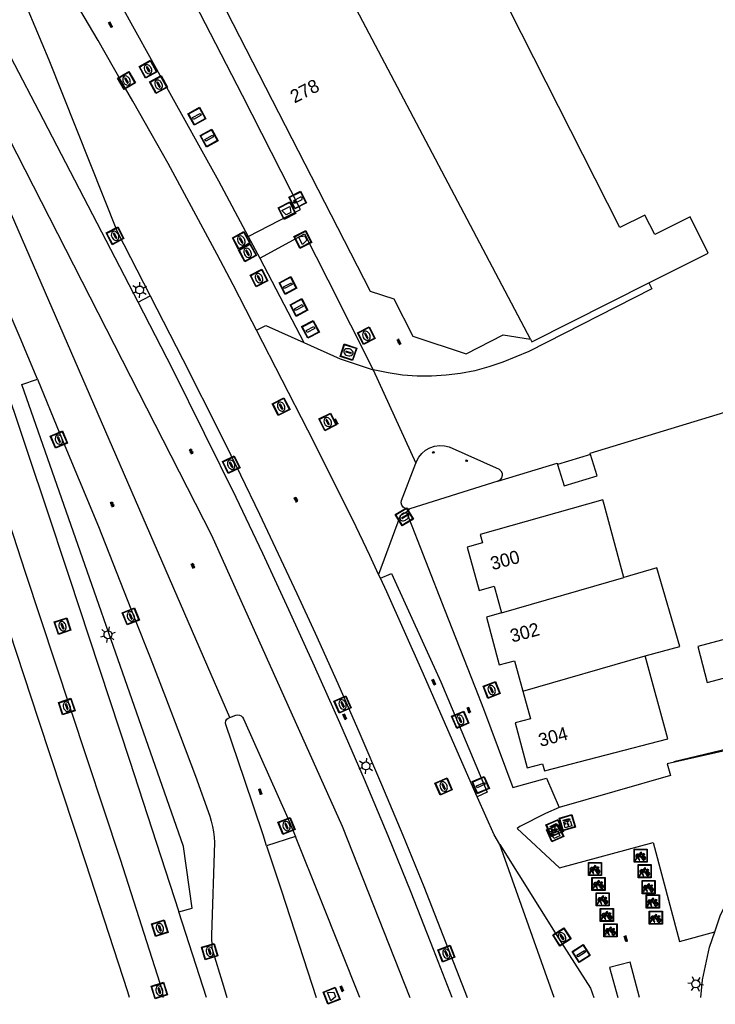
# Model space of a CAD drawing. Header units: metres. Extents: x 93870 to 95789, y 463036 to 464040.
# Tile 302 of 344: x 95676 to 95728, y 463039 to 463114. Entities that reach past the tile are written whole.
import ezdxf
from ezdxf.enums import TextEntityAlignment as Align

# ---------------------------------------------------------------- set-up
doc = ezdxf.new("R2010")
doc.units = ezdxf.units.M
doc.header["$LTSCALE"] = 25.4
for name, color, linetype in [('B_BEBOUWINGSGRENS_0', 1, 'Continuous'), ('B_LUIFEL_1', 200, 'Continuous'), ('B_TUSSENMUUR_0', 7, 'Continuous'), ('G_GRENS_ALGEMEEN_0', 7, 'Continuous'), ('Q_AFVALBAK_0', 7, 'Continuous'), ('Q_BLOEMBAK_0', 93, 'Continuous'), ('Q_BRANDKRAAN_0', 5, 'Continuous'), ('Q_CAI-KAST_0', 10, 'Continuous'), ('Q_ELEKTRAKAST_0', 7, 'Continuous'), ('Q_FIETSENREK_0', 6, 'Continuous'), ('Q_GASPUT_0', 7, 'Continuous'), ('Q_HALTEPAAL_0', 191, 'Continuous'), ('Q_INSPECTIE_OF_RIOOLPUT_0', 253, 'Continuous'), ('Q_KOLK_0', 254, 'Continuous'), ('Q_LICHTMAST_0', 2, 'Continuous'), ('Q_PEILBUIS_0', 2, 'Continuous'), ('Q_VERKEERSBORDPAAL_0', 40, 'Continuous'), ('Q_VLAGGENMAST_0', 191, 'Continuous'), ('Q_WATERLEIDINGPUT_0', 5, 'Continuous'), ('S_GBKN_SYMBOOL_GV_GROOT_0', 7, 'Continuous'), ('S_GBKN_SYMBOOL_OV_GROOT_0', 7, 'Continuous'), ('T_CULTUURGRENS_0', 76, 'Continuous'), ('T_GBKN_ABRI_0', 2, 'Continuous'), ('T_HEK_LIJN_0', 6, 'Continuous'), ('V_WEGGRENS_0', 7, 'Continuous'), ('Z_GBKN_HUISNUMMER_0', 252, 'Continuous')]:
    doc.layers.add(name, color=color, linetype=linetype)
doc.layers.add('Q_PAALTJE_0', color=7, linetype='Continuous', true_color=0x666666)

# ---------------------------------------------------------------- blocks, each defined once
blk = doc.blocks.new('Q_AFVALBAK')
for points in [[(-0.5, 0.5), (0.5, 0.5), (0.5, -0.5), (-0.5, -0.5)], [(-0.336, 0.197), (0.331, 0.197), (0.19, -0.251), (-0.196, -0.251)]]:
    blk.add_lwpolyline(points, close=True)
blk.add_lwpolyline([(-0.442, 0.464), (0.438, 0.464, -0.414214), (0.459, 0.442), (0.459, -0.437, -0.414214), (0.438, -0.459), (-0.442, -0.459, -0.414214), (-0.463, -0.437), (-0.463, 0.442), (-0.463, 0.444), (-0.463, 0.446), (-0.463, 0.448), (-0.462, 0.45), (-0.461, 0.451), (-0.46, 0.453), (-0.459, 0.455), (-0.458, 0.456), (-0.457, 0.457), (-0.456, 0.459), (-0.454, 0.46), (-0.453, 0.461), (-0.451, 0.462), (-0.449, 0.462), (-0.447, 0.463), (-0.446, 0.463), (-0.444, 0.464), (-0.442, 0.464)], format="xyb")
blk = doc.blocks.new('Q_BLOEMBAK')
for points in [[(-0.5, 0.5), (0.5, 0.5), (0.5, -0.5), (-0.5, -0.5)], [(-0.336, 0.197), (0.331, 0.197), (0.19, -0.251), (-0.196, -0.251)]]:
    blk.add_lwpolyline(points, close=True)
blk.add_lwpolyline([(-0.442, 0.464), (0.438, 0.464, -0.414214), (0.459, 0.442), (0.459, -0.437, -0.414214), (0.438, -0.459), (-0.442, -0.459, -0.414214), (-0.463, -0.437), (-0.463, 0.442), (-0.463, 0.444), (-0.463, 0.446), (-0.463, 0.448), (-0.462, 0.45), (-0.461, 0.451), (-0.46, 0.453), (-0.459, 0.455), (-0.458, 0.456), (-0.457, 0.457), (-0.456, 0.459), (-0.454, 0.46), (-0.453, 0.461), (-0.451, 0.462), (-0.449, 0.462), (-0.447, 0.463), (-0.446, 0.463), (-0.444, 0.464), (-0.442, 0.464)], format="xyb")
blk = doc.blocks.new('Q_CAI-KAST')
for points in [[(-0.5, 0.5), (0.5, 0.5), (0.5, -0.5), (-0.5, -0.5)], [(-0.262, 0.264), (0.25, 0.264), (0.25, 0.187), (-0.262, 0.187)], [(-0.262, 0.107), (0.25, 0.107), (0.25, -0.332), (-0.262, -0.332)]]:
    blk.add_lwpolyline(points, close=True)
blk.add_lwpolyline([(-0.442, 0.464), (0.438, 0.464, -0.414214), (0.459, 0.442), (0.459, -0.437, -0.414214), (0.438, -0.459), (-0.442, -0.459, -0.414214), (-0.463, -0.437), (-0.463, 0.442), (-0.463, 0.444), (-0.463, 0.446), (-0.463, 0.448), (-0.462, 0.45), (-0.461, 0.451), (-0.46, 0.453), (-0.459, 0.455), (-0.458, 0.456), (-0.457, 0.457), (-0.456, 0.459), (-0.454, 0.46), (-0.453, 0.461), (-0.451, 0.462), (-0.449, 0.462), (-0.447, 0.463), (-0.446, 0.463), (-0.444, 0.464), (-0.442, 0.464)], format="xyb")
blk.add_circle((-0.177, -0.034), 0.0354)
blk = doc.blocks.new('Q_ELEKTRAKAST')
for points in [[(-0.5, 0.5), (0.5, 0.5), (0.5, -0.5), (-0.5, -0.5)], [(-0.262, 0.264), (0.25, 0.264), (0.25, 0.187), (-0.262, 0.187)], [(-0.262, 0.107), (0.25, 0.107), (0.25, -0.332), (-0.262, -0.332)]]:
    blk.add_lwpolyline(points, close=True)
blk.add_lwpolyline([(-0.442, 0.464), (0.438, 0.464, -0.414214), (0.459, 0.442), (0.459, -0.437, -0.414214), (0.438, -0.459), (-0.442, -0.459, -0.414214), (-0.463, -0.437), (-0.463, 0.442), (-0.463, 0.444), (-0.463, 0.446), (-0.463, 0.448), (-0.462, 0.45), (-0.461, 0.451), (-0.46, 0.453), (-0.459, 0.455), (-0.458, 0.456), (-0.457, 0.457), (-0.456, 0.459), (-0.454, 0.46), (-0.453, 0.461), (-0.451, 0.462), (-0.449, 0.462), (-0.447, 0.463), (-0.446, 0.463), (-0.444, 0.464), (-0.442, 0.464)], format="xyb")
blk.add_lwpolyline([(-0.177, 0.001, -1), (-0.177, -0.069, -1)], format="xyb", close=True)
blk.add_lwpolyline([(0.044, 0.088), (-0.056, -0.112), (0.044, -0.112), (-0.056, -0.312)])
blk = doc.blocks.new('Q_LICHTMAST')
for points in [[(-0.26, 0.15), (-0.52, 0.3)], [(0, 0.3), (0, 0.6)], [(0.26, 0.15), (0.52, 0.3)], [(-0.26, -0.15), (-0.52, -0.3)], [(0, -0.3), (0, -0.6)], [(0.26, -0.15), (0.52, -0.3)]]:
    blk.add_lwpolyline(points)
blk.add_circle((0, 0), 0.3)
blk = doc.blocks.new('Q_VERKEERSBORDPAAL')
for points in [[(-0.5, 0.5), (0.5, 0.5), (0.5, -0.5), (-0.5, -0.5)], [(-0.08, 0.333), (0.071, 0.333), (0.071, -0.329), (-0.08, -0.329)]]:
    blk.add_lwpolyline(points, close=True)
blk.add_lwpolyline([(-0.442, 0.464), (0.438, 0.464, -0.414214), (0.459, 0.442), (0.459, -0.437, -0.414214), (0.438, -0.459), (-0.442, -0.459, -0.414214), (-0.463, -0.437), (-0.463, 0.442), (-0.463, 0.444), (-0.463, 0.446), (-0.463, 0.448), (-0.462, 0.45), (-0.461, 0.451), (-0.46, 0.453), (-0.459, 0.455), (-0.458, 0.456), (-0.457, 0.457), (-0.456, 0.459), (-0.454, 0.46), (-0.453, 0.461), (-0.451, 0.462), (-0.449, 0.462), (-0.447, 0.463), (-0.446, 0.463), (-0.444, 0.464), (-0.442, 0.464)], format="xyb")
blk = doc.blocks.new('Q_HALTEPAAL')
for points in [[(-0.5, 0.5), (0.5, 0.5), (0.5, -0.5), (-0.5, -0.5)], [(-0.08, 0.333), (0.071, 0.333), (0.071, -0.329), (-0.08, -0.329)]]:
    blk.add_lwpolyline(points, close=True)
blk.add_lwpolyline([(-0.442, 0.464), (0.438, 0.464, -0.414214), (0.459, 0.442), (0.459, -0.437, -0.414214), (0.438, -0.459), (-0.442, -0.459, -0.414214), (-0.463, -0.437), (-0.463, 0.442), (-0.463, 0.444), (-0.463, 0.446), (-0.463, 0.448), (-0.462, 0.45), (-0.461, 0.451), (-0.46, 0.453), (-0.459, 0.455), (-0.458, 0.456), (-0.457, 0.457), (-0.456, 0.459), (-0.454, 0.46), (-0.453, 0.461), (-0.451, 0.462), (-0.449, 0.462), (-0.447, 0.463), (-0.446, 0.463), (-0.444, 0.464), (-0.442, 0.464)], format="xyb")
blk = doc.blocks.new('Q_VLAGGENMAST')
for points in [[(-0.5, 0.5), (0.5, 0.5), (0.5, -0.5), (-0.5, -0.5)], [(-0.08, 0.333), (0.071, 0.333), (0.071, -0.329), (-0.08, -0.329)]]:
    blk.add_lwpolyline(points, close=True)
blk.add_lwpolyline([(-0.442, 0.464), (0.438, 0.464, -0.414214), (0.459, 0.442), (0.459, -0.437, -0.414214), (0.438, -0.459), (-0.442, -0.459, -0.414214), (-0.463, -0.437), (-0.463, 0.442), (-0.463, 0.444), (-0.463, 0.446), (-0.463, 0.448), (-0.462, 0.45), (-0.461, 0.451), (-0.46, 0.453), (-0.459, 0.455), (-0.458, 0.456), (-0.457, 0.457), (-0.456, 0.459), (-0.454, 0.46), (-0.453, 0.461), (-0.451, 0.462), (-0.449, 0.462), (-0.447, 0.463), (-0.446, 0.463), (-0.444, 0.464), (-0.442, 0.464)], format="xyb")
blk = doc.blocks.new('Q_PAAL_STEEN')
for points in [[(-0.5, 0.5), (0.5, 0.5), (0.5, -0.5), (-0.5, -0.5)], [(-0.08, 0.33), (0.07, 0.33), (0.07, -0.33), (-0.08, -0.33)]]:
    blk.add_lwpolyline(points, close=True)
blk.add_lwpolyline([(-0.44, 0.46), (0.44, 0.46, -0.414214), (0.46, 0.44), (0.46, -0.44, -0.414214), (0.44, -0.46), (-0.44, -0.46, -0.414214), (-0.46, -0.44), (-0.46, 0.44), (-0.46, 0.44), (-0.46, 0.45), (-0.46, 0.45), (-0.46, 0.45), (-0.46, 0.45), (-0.46, 0.45), (-0.46, 0.45), (-0.46, 0.46), (-0.46, 0.46), (-0.46, 0.46), (-0.45, 0.46), (-0.45, 0.46), (-0.45, 0.46), (-0.45, 0.46), (-0.45, 0.46), (-0.45, 0.46), (-0.44, 0.46), (-0.44, 0.46)], format="xyb")
blk = doc.blocks.new('Q_PAALTJE')
at = {"color": 251, "true_color": 0x666666, "xscale": 0.1, "yscale": 0.1, "zscale": 0.01}
blk.add_blockref('Q_PAAL_STEEN', (0, 0), dxfattribs=at)
blk = doc.blocks.new('Q_KOLK')
blk.add_lwpolyline([(-0.5, 0.5), (0.5, 0.5), (0.5, -0.5), (-0.5, -0.5)], close=True)
for points in [[(-0.442, 0.464), (0.438, 0.464, -0.414214), (0.459, 0.442), (0.459, -0.437, -0.414214), (0.438, -0.459), (-0.442, -0.459, -0.414214), (-0.463, -0.437), (-0.463, 0.442, -0.414214), (-0.442, 0.464)], [(-0.345, 0.105, 0.380426), (-0.276, -0.18)], [(-0.008, 0.266, 0.240218), (-0.345, 0.105)], [(-0.194, 0.045, 0.853344), (-0.194, -0.032)], [(0.331, 0.111, 0.240191), (-0.008, 0.266)], [(0.185, -0.032, 0.849746), (0.185, 0.045)], [(0.267, -0.176, 0.380426), (0.331, 0.111)], [(-0.276, -0.18, 0.148452), (0.012, -0.257)], [(0.012, -0.257, 0.131742), (0.267, -0.176)]]:
    blk.add_lwpolyline(points, format="xyb")
for points in [[(-0.194, 0.045), (0.185, 0.045)], [(0.185, -0.032), (-0.194, -0.032)]]:
    blk.add_lwpolyline(points)
blk = doc.blocks.new('Q_INSPECTIE_OF_RIOOLPUT')
blk.add_lwpolyline([(-0.5, 0.5), (0.5, 0.5), (0.5, -0.5), (-0.5, -0.5)], close=True)
for points in [[(-0.442, 0.464), (0.438, 0.464, -0.414214), (0.459, 0.442), (0.459, -0.437, -0.414214), (0.438, -0.459), (-0.442, -0.459, -0.414214), (-0.463, -0.437), (-0.463, 0.442), (-0.463, 0.444), (-0.463, 0.446), (-0.463, 0.448), (-0.462, 0.45), (-0.461, 0.451), (-0.46, 0.453), (-0.459, 0.455), (-0.458, 0.456), (-0.457, 0.457), (-0.456, 0.459), (-0.454, 0.46), (-0.453, 0.461), (-0.451, 0.462), (-0.449, 0.462), (-0.447, 0.463), (-0.446, 0.463), (-0.444, 0.464), (-0.442, 0.464)], [(-0.345, 0.105, 0.380426), (-0.276, -0.18)], [(-0.008, 0.266, 0.240218), (-0.345, 0.105)], [(-0.194, 0.045, 0.853344), (-0.194, -0.032)], [(0.331, 0.111, 0.240191), (-0.008, 0.266)], [(0.185, -0.032, 0.849746), (0.185, 0.045)], [(0.267, -0.176, 0.380426), (0.331, 0.111)], [(-0.276, -0.18, 0.148452), (0.012, -0.257)], [(0.012, -0.257, 0.131742), (0.267, -0.176)]]:
    blk.add_lwpolyline(points, format="xyb")
for points in [[(-0.194, 0.045), (0.185, 0.045)], [(0.185, -0.032), (-0.194, -0.032)]]:
    blk.add_lwpolyline(points)
blk = doc.blocks.new('Q_WATERLEIDINGPUT')
blk.add_lwpolyline([(-0.5, 0.5), (0.5, 0.5), (0.5, -0.5), (-0.5, -0.5)], close=True)
for points in [[(-0.442, 0.464), (0.438, 0.464, -0.414214), (0.459, 0.442), (0.459, -0.437, -0.414214), (0.438, -0.459), (-0.442, -0.459, -0.414214), (-0.463, -0.437), (-0.463, 0.442), (-0.463, 0.444), (-0.463, 0.446), (-0.463, 0.448), (-0.462, 0.45), (-0.461, 0.451), (-0.46, 0.453), (-0.459, 0.455), (-0.458, 0.456), (-0.457, 0.457), (-0.456, 0.459), (-0.454, 0.46), (-0.453, 0.461), (-0.451, 0.462), (-0.449, 0.462), (-0.447, 0.463), (-0.446, 0.463), (-0.444, 0.464), (-0.442, 0.464)], [(-0.345, 0.105, 0.380426), (-0.276, -0.18)], [(-0.008, 0.266, 0.240218), (-0.345, 0.105)], [(-0.194, 0.045, 0.853344), (-0.194, -0.032)], [(0.331, 0.111, 0.240191), (-0.008, 0.266)], [(0.185, -0.032, 0.849746), (0.185, 0.045)], [(0.267, -0.176, 0.380426), (0.331, 0.111)], [(-0.276, -0.18, 0.148452), (0.012, -0.257)], [(0.012, -0.257, 0.131742), (0.267, -0.176)]]:
    blk.add_lwpolyline(points, format="xyb")
for points in [[(-0.194, 0.045), (0.185, 0.045)], [(0.185, -0.032), (-0.194, -0.032)]]:
    blk.add_lwpolyline(points)
blk = doc.blocks.new('Q_GASPUT')
blk.add_lwpolyline([(-0.5, 0.5), (0.5, 0.5), (0.5, -0.5), (-0.5, -0.5)], close=True)
for points in [[(-0.442, 0.464), (0.438, 0.464, -0.414214), (0.459, 0.442), (0.459, -0.437, -0.414214), (0.438, -0.459), (-0.442, -0.459, -0.414214), (-0.463, -0.437), (-0.463, 0.442), (-0.463, 0.444), (-0.463, 0.446), (-0.463, 0.448), (-0.462, 0.45), (-0.461, 0.451), (-0.46, 0.453), (-0.459, 0.455), (-0.458, 0.456), (-0.457, 0.457), (-0.456, 0.459), (-0.454, 0.46), (-0.453, 0.461), (-0.451, 0.462), (-0.449, 0.462), (-0.447, 0.463), (-0.446, 0.463), (-0.444, 0.464), (-0.442, 0.464)], [(-0.345, 0.105, 0.380426), (-0.276, -0.18)], [(-0.008, 0.266, 0.240218), (-0.345, 0.105)], [(-0.194, 0.045, 0.853344), (-0.194, -0.032)], [(0.331, 0.111, 0.240191), (-0.008, 0.266)], [(0.185, -0.032, 0.849746), (0.185, 0.045)], [(0.267, -0.176, 0.380426), (0.331, 0.111)], [(-0.276, -0.18, 0.148452), (0.012, -0.257)], [(0.012, -0.257, 0.131742), (0.267, -0.176)]]:
    blk.add_lwpolyline(points, format="xyb")
for points in [[(-0.194, 0.045), (0.185, 0.045)], [(0.185, -0.032), (-0.194, -0.032)]]:
    blk.add_lwpolyline(points)
blk = doc.blocks.new('Q_BRANDKRAAN')
blk.add_lwpolyline([(-0.5, 0.5), (0.5, 0.5), (0.5, -0.5), (-0.5, -0.5)], close=True)
for points in [[(-0.442, 0.464), (0.438, 0.464, -0.414214), (0.459, 0.442), (0.459, -0.437, -0.414214), (0.438, -0.459), (-0.442, -0.459, -0.414214), (-0.463, -0.437), (-0.463, 0.442), (-0.463, 0.444), (-0.463, 0.446), (-0.463, 0.448), (-0.462, 0.45), (-0.461, 0.451), (-0.46, 0.453), (-0.459, 0.455), (-0.458, 0.456), (-0.457, 0.457), (-0.456, 0.459), (-0.454, 0.46), (-0.453, 0.461), (-0.451, 0.462), (-0.449, 0.462), (-0.447, 0.463), (-0.446, 0.463), (-0.444, 0.464), (-0.442, 0.464)], [(-0.345, 0.105, 0.380426), (-0.276, -0.18)], [(-0.008, 0.266, 0.240218), (-0.345, 0.105)], [(-0.194, 0.045, 0.853344), (-0.194, -0.032)], [(0.331, 0.111, 0.240191), (-0.008, 0.266)], [(0.185, -0.032, 0.849746), (0.185, 0.045)], [(0.267, -0.176, 0.380426), (0.331, 0.111)], [(-0.276, -0.18, 0.148452), (0.012, -0.257)], [(0.012, -0.257, 0.131742), (0.267, -0.176)]]:
    blk.add_lwpolyline(points, format="xyb")
for points in [[(-0.194, 0.045), (0.185, 0.045)], [(0.185, -0.032), (-0.194, -0.032)]]:
    blk.add_lwpolyline(points)
blk = doc.blocks.new('Q_PEILBUIS')
blk.add_lwpolyline([(-0.5, 0.5), (0.5, 0.5), (0.5, -0.5), (-0.5, -0.5)], close=True)
for points in [[(-0.442, 0.464), (0.438, 0.464, -0.414214), (0.459, 0.442), (0.459, -0.437, -0.414214), (0.438, -0.459), (-0.442, -0.459, -0.414214), (-0.463, -0.437), (-0.463, 0.442), (-0.463, 0.444), (-0.463, 0.446), (-0.463, 0.448), (-0.462, 0.45), (-0.461, 0.451), (-0.46, 0.453), (-0.459, 0.455), (-0.458, 0.456), (-0.457, 0.457), (-0.456, 0.459), (-0.454, 0.46), (-0.453, 0.461), (-0.451, 0.462), (-0.449, 0.462), (-0.447, 0.463), (-0.446, 0.463), (-0.444, 0.464), (-0.442, 0.464)], [(-0.116, 0.279, 0.411749), (0.109, 0.279)], [(0.083, 0.33, 0.503664), (-0.092, 0.332)], [(-0.116, -0.273, 0.833364), (0.109, -0.273)]]:
    blk.add_lwpolyline(points, format="xyb")
for points in [[(-0.116, -0.273), (-0.116, 0.279)], [(-0.04, 0.294), (-0.092, 0.332)], [(-0.04, 0.294), (0.032, 0.294)], [(0.032, 0.294), (0.083, 0.33)], [(0.109, 0.279), (0.109, -0.273)]]:
    blk.add_lwpolyline(points)
blk = doc.blocks.new('Q_FIETSENREK')
for points in [[(-0.5, 0.5), (0.5, 0.5), (0.5, -0.5), (-0.5, -0.5)], [(-0.063, 0.145), (0.184, 0.054), (0.037, -0.093)]]:
    blk.add_lwpolyline(points, close=True)
for points in [[(-0.442, 0.464), (0.438, 0.464, -0.414214), (0.459, 0.442), (0.459, -0.437, -0.414214), (0.438, -0.459), (-0.442, -0.459, -0.414214), (-0.463, -0.437), (-0.463, 0.442), (-0.463, 0.444), (-0.463, 0.446), (-0.463, 0.448), (-0.462, 0.45), (-0.461, 0.451), (-0.46, 0.453), (-0.459, 0.455), (-0.458, 0.456), (-0.457, 0.457), (-0.456, 0.459), (-0.454, 0.46), (-0.453, 0.461), (-0.451, 0.462), (-0.449, 0.462), (-0.447, 0.463), (-0.446, 0.463), (-0.444, 0.464), (-0.442, 0.464)], [(-0.181, 0.106, 0.847256), (-0.324, -0.144)], [(-0.193, 0.075, 0.842492), (-0.305, -0.118)], [(-0.171, 0.065, 0.053288), (-0.193, 0.075)], [(-0.185, -0.134, 0.502492), (-0.147, 0.044)], [(-0.149, 0.089, 0.06236), (-0.181, 0.106)], [(-0.165, -0.161, 0.494489), (-0.125, 0.068)], [(-0.324, -0.144, 0.089606), (-0.421, -0.348)], [(-0.296, -0.162, 0.110942), (-0.375, -0.348)], [(-0.294, -0.105, 0.006942), (-0.305, -0.118)], [(-0.296, -0.162, 0.02458), (-0.283, -0.168)], [(-0.212, -0.105, 0.381614), (-0.294, -0.105)], [(-0.283, -0.168, 0.148109), (-0.198, -0.173)], [(-0.223, -0.136, 0.533998), (-0.276, -0.136)], [(-0.276, -0.136, 0.009682), (-0.271, -0.138)], [(-0.271, -0.138, 0.120201), (-0.218, -0.144)], [(-0.218, -0.144, 0.003554), (-0.223, -0.136)], [(-0.185, -0.134, 0.017985), (-0.212, -0.105)], [(-0.122, -0.348, 0.075837), (-0.198, -0.173)], [(-0.075, -0.348, 0.094234), (-0.165, -0.161)], [(0.095, -0.16, 0.385208), (0.186, -0.333)], [(0.209, -0.054, 0.224648), (0.108, -0.128)], [(0.126, -0.171, 0.376993), (0.197, -0.303)], [(0.212, -0.086, 0.20829), (0.139, -0.139)], [(0.186, -0.333, 1), (0.287, -0.06)], [(0.197, -0.303, 1), (0.276, -0.09)], [(0.287, -0.06, 0.086253), (0.238, -0.051)], [(0.276, -0.09, 0.079305), (0.241, -0.083)]]:
    blk.add_lwpolyline(points, format="xyb")
for points in [[(-0.171, 0.065), (-0.263, -0.038), (-0.239, -0.059), (-0.147, 0.044)], [(0.081, 0.221), (-0.003, 0.252), (-0.149, 0.089)], [(-0.125, 0.068), (-0.086, 0.111), (0.018, -0.131), (0.095, -0.16)], [(0.238, -0.051), (0.229, 0.053), (0.261, 0.093), (0.302, 0.078), (0.314, 0.11), (0.192, 0.155), (0.18, 0.123), (0.231, 0.104), (0.207, 0.076), (-0.04, 0.167), (0, 0.216), (0.07, 0.191), (0.081, 0.221)], [(0.209, -0.054), (0.199, 0.029), (0.057, -0.108)], [(-0.421, -0.348), (-0.375, -0.348)], [(-0.122, -0.348), (-0.075, -0.348)], [(0.057, -0.108), (0.108, -0.128)], [(0.126, -0.171), (0.253, -0.218), (0.241, -0.083)], [(0.139, -0.139), (0.222, -0.17), (0.212, -0.086)]]:
    blk.add_lwpolyline(points)
blk = doc.blocks.new('S_GBKN_SYMBOOL_OV_GROOT')
for points in [[(-0.21875, 0.0625), (0.21875, 0.0625)], [(-0.21875, 0), (0.21875, 0)], [(-0.1875, 0.0625), (-0.1875, 0)], [(-0.125, 0.09375), (-0.125, 0.0625)], [(-0.125, 0), (-0.125, -0.0625)], [(-0.0625, 0.0625), (-0.0625, 0)], [(0, 0.09375), (0, 0.0625)], [(0, 0), (0, -0.0625)], [(0.0625, 0.0625), (0.0625, 0)], [(0.125, 0.09375), (0.125, 0.0625)], [(0.125, 0), (0.125, -0.0625)], [(0.1875, 0.0625), (0.1875, 0)], [(-0.21875, -0.0625), (0.21875, -0.0625)], [(-0.1875, -0.0625), (-0.1875, -0.09375)], [(-0.0625, -0.0625), (-0.0625, -0.09375)], [(0.0625, -0.0625), (0.0625, -0.09375)], [(0.1875, -0.0625), (0.1875, -0.09375)]]:
    blk.add_lwpolyline(points)
blk = doc.blocks.new('S_GBKN_SYMBOOL_GV_GROOT')
for points in [[(-0.1875, 0.03125), (-0.09375, 0.09375)], [(-0.1875, -0.0625), (0.0625, 0.09375)], [(-0.1875, 0.09375), (0.125, -0.09375)], [(-0.1875, 0), (-0.03125, -0.09375)], [(-0.125, -0.09375), (0.1875, 0.09375)], [(-0.0625, 0.09375), (0.1875, -0.0625)], [(0.03125, -0.09375), (0.1875, 0)], [(0.09375, 0.09375), (0.1875, 0.03125)]]:
    blk.add_lwpolyline(points)
blk = doc.blocks.new('LDN_BLOK7_AUTOCAD_OD_1_FMEBLOCK12')
at = {"layer": 'T_GBKN_ABRI_0'}
blk.add_line((-1.13, 0.94), (-0.521, -1.341), dxfattribs=at)
blk.add_lwpolyline([(1.13, -1.341), (0.416, 1.341), (-1.13, 0.94)], dxfattribs=at)

msp = doc.modelspace()

# ---------------------------------------------------------------- linework, layer by layer
at = {"layer": 'B_BEBOUWINGSGRENS_0'}
for p, q in [((95718.824, 463080.666), (95716.32, 463079.902)), ((95721.352, 463071.355), (95719.853, 463076.877)), ((95724.67, 463059.13), (95722.969, 463065.398))]:
    msp.add_line(p, q, dxfattribs=at)
for points in [[(95723.237, 463093.657), (95727.724, 463095.911), (95726.378, 463098.654), (95723.68, 463097.33), (95722.93, 463098.8), (95721.03, 463097.85), (95708.01, 463123.59), (95712.61, 463125.94)], [(95687.453, 463122.793), (95687.752, 463121.068), (95702.119, 463093.035), (95703.907, 463092.456), (95705.352, 463089.634), (95709.394, 463088.277), (95712.207, 463089.717), (95714.269, 463089.395)], [(95714.269, 463089.395), (95714.37, 463089.2), (95723.237, 463093.657)], [(95716.32, 463079.902), (95716.816, 463078.276), (95719.32, 463079.04), (95718.824, 463080.666)], [(95719.853, 463076.877), (95719.76, 463077.22), (95710.47, 463074.59), (95710.64, 463073.96), (95709.48, 463073.65), (95710.37, 463070.37), (95711.53, 463070.68), (95712.08, 463068.66)], [(95722.969, 463065.398), (95725.585, 463066.108), (95723.849, 463072.081), (95721.352, 463071.355)], [(95712.08, 463068.66), (95710.93, 463068.34), (95711.91, 463064.72), (95713.07, 463065.04), (95713.697, 463062.727)], [(95713.697, 463062.727), (95714.26, 463060.65), (95713.1, 463060.33), (95714.03, 463056.92), (95715.18, 463057.24), (95715.33, 463056.7), (95724.67, 463059.13)]]:
    msp.add_lwpolyline(points, dxfattribs=at)
at = {"layer": 'B_LUIFEL_1'}
msp.add_lwpolyline([(95733.434, 463064.922), (95732.715, 463067.649), (95726.936, 463066.125), (95727.654, 463063.398), (95733.434, 463064.922)], dxfattribs=at)
at = {"layer": 'B_TUSSENMUUR_0'}
for p, q in [((95714.269, 463089.395), (95694.535, 463126.768)), ((95712.08, 463068.66), (95721.352, 463071.355)), ((95713.697, 463062.727), (95722.969, 463065.398))]:
    msp.add_line(p, q, dxfattribs=at)
at = {"layer": 'G_GRENS_ALGEMEEN_0'}
for points in [[(95692.875, 463097.174), (95696.852, 463099.224), (95692.456, 463107.839), (95687.238, 463117.99), (95685.164, 463122.057)], [(95693.755, 463095.543), (95697.154, 463097.37), (95698.909, 463093.897), (95702.358, 463087.083)], [(95723.237, 463093.657), (95723.468, 463093.202), (95714.141, 463088.461), (95712.168, 463087.649), (95711.124, 463087.293), (95710.059, 463087.009), (95708.977, 463086.796), (95707.884, 463086.657), (95706.783, 463086.591), (95705.681, 463086.599), (95704.581, 463086.681), (95703.49, 463086.837), (95702.358, 463087.083)], [(95718.824, 463080.666), (95718.795, 463080.762), (95733.39, 463085.213)], [(95711.805, 463078.63), (95716.291, 463079.998), (95716.32, 463079.902)], [(95745.029, 463061.865), (95736.23, 463059.858), (95724.622, 463057.234), (95724.866, 463056.334), (95716.437, 463053.919)]]:
    msp.add_lwpolyline(points, dxfattribs=at)
at = {"layer": 'T_CULTUURGRENS_0'}
for points in [[(95676.915, 463086.355), (95676.765, 463086.72), (95675.6, 463089.494), (95674.428, 463092.264), (95673.249, 463095.032), (95672.063, 463097.797), (95670.869, 463100.558), (95669.941, 463102.737)], [(95668.677, 463102.257), (95669.58, 463099.748), (95671.827, 463093.53), (95673.774, 463087.923), (95676.356, 463080.232), (95677.483, 463076.918), (95679.314, 463071.37), (95683.89, 463057.511), (95687.627, 463046.011)]]:
    msp.add_lwpolyline(points, dxfattribs=at)
at = {"layer": 'T_HEK_LIJN_0'}
msp.add_line((95725.138, 463057.404), (95729.256, 463058.385), dxfattribs=at)
at = {"layer": 'V_WEGGRENS_0'}
for p, q in [((95692.875, 463097.174), (95693.755, 463095.543)), ((95693.755, 463095.543), (95697.094, 463089.144)), ((95684.541, 463092.203), (95685.471, 463092.69)), ((95702.358, 463087.083), (95705.577, 463079.991)), ((95711.805, 463078.63), (95705.123, 463076.535)), ((95705.123, 463076.535), (95704.867, 463076.287)), ((95702.902, 463071.29), (95702.765, 463071.583)), ((95696.457, 463051.722), (95694.284, 463051.02)), ((95711.959, 463051.123), (95711.508, 463051.847)), ((95716.068, 463039.532), (95711.959, 463051.123)), ((95689.714, 463039.532), (95687.627, 463046.011)), ((95686.452, 463039.532), (95686.419, 463039.954))]:
    msp.add_line(p, q, dxfattribs=at)
for points in [[(95663.129, 463137.354), (95669.209, 463126.981), (95675.222, 463116.557), (95675.655, 463115.639), (95677.777, 463110.557), (95682.95, 463097.545), (95685.471, 463092.69)], [(95684.541, 463092.203), (95682.132, 463096.877), (95677.059, 463106.628), (95673.339, 463113.714), (95670.071, 463119.896), (95666.305, 463126.966), (95661.25, 463136.255)], [(95662.704, 463127.135), (95673.482, 463107.048), (95690.095, 463074.561), (95700.015, 463052.503), (95705.138, 463039.532)], [(95691.503, 463060.742), (95671.432, 463106.87), (95662.704, 463127.135)], [(95681.966, 463120.255), (95680.682, 463119.504), (95680.513, 463119.409), (95683.212, 463114.771), (95686.561, 463108.716), (95690.626, 463101.391), (95692.875, 463097.174)], [(95693.522, 463090.076), (95693.192, 463090.721), (95691.734, 463093.513), (95690.527, 463095.82), (95689.304, 463098.118), (95688.066, 463100.408), (95686.813, 463102.69), (95685.545, 463104.964), (95684.143, 463107.415), (95683.307, 463108.851), (95681.511, 463112.017), (95680.131, 463114.373), (95678.103, 463117.889), (95678.039, 463117.983), (95677.992, 463118.087), (95677.963, 463118.198), (95677.954, 463118.311), (95677.965, 463118.425), (95678.021, 463118.434), (95678.079, 463118.615)], [(95708.325, 463039.532), (95706.929, 463043.178), (95705.231, 463047.481), (95703.491, 463051.767), (95701.708, 463056.036), (95699.83, 463060.338), (95697.918, 463064.625), (95695.972, 463068.897), (95693.992, 463073.152), (95691.977, 463077.392), (95687.172, 463087.099), (95684.541, 463092.203)], [(95685.471, 463092.69), (95687.945, 463087.857), (95690.828, 463082.094), (95692.292, 463079.12), (95693.736, 463076.136), (95695.161, 463073.142), (95696.565, 463070.139), (95697.95, 463067.127), (95699.665, 463063.322), (95701.346, 463059.501), (95702.992, 463055.665), (95704.604, 463051.815), (95706.181, 463047.95), (95709.475, 463039.532)], [(95686.419, 463039.954), (95683.221, 463049.977), (95679.453, 463061.343), (95676.015, 463071.723), (95673.535, 463079.262), (95672.678, 463081.836), (95672.27, 463082.992), (95672.003, 463083.732), (95670.722, 463087.533), (95670.192, 463089.002), (95669.747, 463089.822), (95669.495, 463090.116)], [(95693.522, 463090.076), (95694.218, 463090.432), (95697.094, 463089.144)], [(95702.765, 463071.583), (95702.097, 463073.009), (95700.807, 463075.711), (95697.397, 463082.503), (95693.522, 463090.076)], [(95697.094, 463089.144), (95699.857, 463087.913), (95702.358, 463087.083)], [(95687.627, 463046.011), (95688.64, 463046.287), (95687.986, 463050.965), (95675.733, 463085.97), (95676.915, 463086.355)], [(95676.915, 463086.355), (95678.615, 463082.225), (95681.539, 463075.207), (95684.284, 463068.26), (95685.466, 463065.28), (95686.627, 463062.292), (95687.766, 463059.296), (95688.883, 463056.291), (95689.978, 463053.278), (95690.091, 463052.887), (95690.183, 463052.49)], [(95683.893, 463039.532), (95683.761, 463039.961), (95680.588, 463049.725), (95677.023, 463060.509), (95673.665, 463070.671), (95671.536, 463077.16), (95669.368, 463083.512)], [(95705.577, 463079.991), (95705.629, 463080.126), (95705.807, 463080.453), (95706.043, 463080.742), (95706.328, 463080.981), (95706.652, 463081.164), (95707.005, 463081.283), (95707.373, 463081.335), (95707.745, 463081.318), (95708.107, 463081.232), (95711.885, 463079.551), (95712.027, 463079.424), (95712.113, 463079.255), (95712.132, 463079.066), (95712.081, 463078.882), (95711.967, 463078.73), (95711.805, 463078.63)], [(95705.123, 463076.535), (95704.945, 463076.526), (95704.774, 463076.576), (95704.629, 463076.68), (95704.526, 463076.826), (95704.478, 463076.997), (95704.488, 463077.175), (95705.577, 463079.991)], [(95704.867, 463076.287), (95704.409, 463076.007), (95702.765, 463071.583)], [(95704.867, 463076.287), (95707.762, 463068.909), (95710.076, 463063.007), (95710.72, 463061.389), (95712.93, 463055.44), (95715.483, 463056.149), (95716.437, 463053.919)], [(95702.902, 463071.29), (95703.735, 463071.649), (95707.467, 463063.439), (95710.996, 463055.089), (95710.229, 463054.739)], [(95710.229, 463054.739), (95706.065, 463064.257), (95703.382, 463070.266), (95702.902, 463071.29)], [(95691.503, 463060.742), (95691.946, 463060.921), (95692.086, 463060.943), (95692.226, 463060.924), (95692.355, 463060.864), (95692.46, 463060.769), (95692.533, 463060.648), (95695.798, 463053.351), (95696.457, 463051.722)], [(95694.284, 463051.02), (95694.007, 463051.857), (95692.608, 463056.033), (95691.193, 463060.203), (95691.163, 463060.343), (95691.186, 463060.484), (95691.257, 463060.607), (95691.367, 463060.697), (95691.503, 463060.742)], [(95728.232, 463044.495), (95728.649, 463045.716), (95729.739, 463047.982), (95731.089, 463050.104), (95732.586, 463051.799), (95734.284, 463053.292), (95736.156, 463054.559), (95738.173, 463055.581), (95740.303, 463056.341), (95742.511, 463056.826), (95745.31, 463057.304)], [(95711.508, 463051.847), (95710.255, 463054.68), (95710.229, 463054.739)], [(95716.437, 463053.919), (95715.405, 463053.464), (95713.463, 463052.481), (95713.252, 463052.339)], [(95690.183, 463052.49), (95690.253, 463052.088), (95690.301, 463051.684), (95690.327, 463051.277), (95690.097, 463044.252), (95690.12, 463043.264), (95691.007, 463040.379), (95691.259, 463039.532)], [(95713.252, 463052.339), (95716.47, 463049.364), (95723.575, 463051.262), (95725.55, 463043.764), (95728.232, 463044.495)], [(95701.337, 463039.532), (95698.413, 463046.891), (95696.457, 463051.722)], [(95694.284, 463051.02), (95695.39, 463047.676), (95696.755, 463043.489), (95698.029, 463039.532)], [(95711.959, 463051.123), (95716.381, 463044.027), (95718.82, 463040.227), (95719.069, 463039.532)], [(95727.186, 463039.532), (95727.31, 463040.877), (95727.836, 463043.336), (95728.232, 463044.495)]]:
    msp.add_lwpolyline(points, dxfattribs=at)

# ---------------------------------------------------------------- block references
at = {"layer": 'Q_AFVALBAK_0', "rotation": 112.0396684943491}
msp.add_blockref('Q_AFVALBAK', (95699.203, 463039.667), dxfattribs=at)
at = {"layer": 'Q_BLOEMBAK_0'}
for p, rotation in [((95695.826, 463099.123), 27.26947198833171), ((95697.026, 463096.947), 116.8086934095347)]:
    msp.add_blockref('Q_BLOEMBAK', p, dxfattribs=dict(at, rotation=rotation))
at = {"layer": 'Q_BRANDKRAAN_0', "rotation": 112.9106077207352}
msp.add_blockref('Q_BRANDKRAAN', (95708.946, 463060.57), dxfattribs=at)
at = {"layer": 'Q_CAI-KAST_0', "rotation": 23.79227335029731}
msp.add_blockref('Q_CAI-KAST', (95716.133, 463051.981), dxfattribs=at)
at = {"layer": 'Q_ELEKTRAKAST_0'}
for p, rotation in [((95717.069, 463052.774), 15.98758256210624), ((95716.103, 463052.356), 23.79227335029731)]:
    msp.add_blockref('Q_ELEKTRAKAST', p, dxfattribs=dict(at, rotation=rotation))
at = {"layer": 'Q_FIETSENREK_0'}
for p in [(95722.62, 463050.277), (95719.156, 463049.265), (95722.924, 463049.1), (95719.428, 463048.133), (95723.218, 463047.896), (95719.743, 463046.969), (95723.541, 463046.81), (95720.058, 463045.785), (95723.769, 463045.574), (95720.329, 463044.614)]:
    msp.add_blockref('Q_FIETSENREK', p, dxfattribs=at)
at = {"layer": 'Q_GASPUT_0', "rotation": 116.6594539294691}
msp.add_blockref('Q_GASPUT', (95698.909, 463083.127), dxfattribs=at)
at = {"layer": 'Q_HALTEPAAL_0', "rotation": 122.6940562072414}
msp.add_blockref('Q_HALTEPAAL', (95718.112, 463042.862), dxfattribs=at)
at = {"layer": 'Q_INSPECTIE_OF_RIOOLPUT_0'}
for p, rotation in [((95683.665, 463108.992), 120.2067960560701), ((95701.839, 463089.661), 116.8468809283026), ((95700.479, 463088.405), 161.6406845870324), ((95695.38, 463084.287), 117.0982019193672), ((95678.821, 463067.66), 108.3255868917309), ((95707.69, 463055.513), 113.6287461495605), ((95686.197, 463044.789), 107.6961227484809)]:
    msp.add_blockref('Q_INSPECTIE_OF_RIOOLPUT', p, dxfattribs=dict(at, rotation=rotation))
at = {"layer": 'Q_KOLK_0'}
for p, rotation in [((95682.802, 463097.226), 117.4409792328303), ((95678.546, 463081.791), 112.6187055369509), ((95691.597, 463079.89), 116.2094694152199), ((95704.718, 463075.939), 31.43968497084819), ((95683.993, 463068.398), 111.5606902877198), ((95711.331, 463062.825), 111.703656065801), ((95700.037, 463061.726), 113.7464793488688), ((95679.142, 463061.566), 108.3255868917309), ((95695.788, 463052.526), 112.0254328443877), ((95689.966, 463043.006), 107.0901680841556), ((95707.899, 463042.858), 111.367783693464), ((95686.155, 463040.055), 107.6961227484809)]:
    msp.add_blockref('Q_KOLK', p, dxfattribs=dict(at, rotation=rotation))
at = {"layer": 'Q_LICHTMAST_0'}
for p, rotation in [((95684.661, 463093.122), 117.4409792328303), ((95682.263, 463067.01), 109.2918689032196), ((95701.807, 463057.075), 113.5832492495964), ((95726.787, 463040.558), 84.72924552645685)]:
    msp.add_blockref('Q_LICHTMAST', p, dxfattribs=dict(at, rotation=rotation))
at = {"layer": 'Q_PAALTJE_0'}
for p, rotation in [((95706.918, 463080.814), 18.62950080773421), ((95709.431, 463080.188), 156.0135944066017)]:
    msp.add_blockref('Q_PAALTJE', p, dxfattribs=dict(at, rotation=rotation))
at = {"layer": 'Q_PEILBUIS_0', "rotation": 117.0339833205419}
msp.add_blockref('Q_PEILBUIS', (95696.641, 463099.931), dxfattribs=at)
at = {"layer": 'Q_VERKEERSBORDPAAL_0', "rotation": 112.9106077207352}
msp.add_blockref('Q_VERKEERSBORDPAAL', (95710.505, 463055.625), dxfattribs=at)
at = {"layer": 'Q_VLAGGENMAST_0'}
for p, rotation in [((95688.999, 463106.276), 119.0280321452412), ((95689.927, 463104.624), 119.0280321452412), ((95695.895, 463093.458), 117.5555655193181), ((95696.727, 463091.795), 117.5555655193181), ((95697.603, 463090.134), 117.5555655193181)]:
    msp.add_blockref('Q_VLAGGENMAST', p, dxfattribs=dict(at, rotation=rotation))
at = {"layer": 'Q_WATERLEIDINGPUT_0'}
for p, rotation in [((95685.299, 463109.84), 118.9468328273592), ((95686.095, 463108.685), 118.9468328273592), ((95692.364, 463096.875), 118.3489157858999), ((95692.839, 463095.942), 118.3489157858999), ((95693.703, 463094.025), 117.5555655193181), ((95716.653, 463044.118), 122.6940562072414)]:
    msp.add_blockref('Q_WATERLEIDINGPUT', p, dxfattribs=dict(at, rotation=rotation))
at = {"layer": 'S_GBKN_SYMBOOL_GV_GROOT_0'}
for p, rotation in [((95688.582, 463080.886), 116.3355759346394), ((95696.514, 463077.238), 115.4522014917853), ((95682.595, 463076.876), 112.6187055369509), ((95688.706, 463072.224), 113.5145965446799)]:
    msp.add_blockref('S_GBKN_SYMBOOL_GV_GROOT', p, dxfattribs=dict(at, rotation=rotation))
at = {"layer": 'S_GBKN_SYMBOOL_OV_GROOT_0'}
for p, rotation in [((95682.457, 463113.209), 118.9468328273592), ((95704.316, 463089.188), 117.1146341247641), ((95699.549, 463083.133), 116.6594539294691), ((95706.949, 463063.407), 113.6287461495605), ((95700.204, 463060.789), 114.0368491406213), ((95709.601, 463061.304), 111.703656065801), ((95693.81, 463055.12), 108.5213429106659), ((95721.496, 463043.989), 104.9121092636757), ((95699.983, 463040.19), 112.036106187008)]:
    msp.add_blockref('S_GBKN_SYMBOOL_OV_GROOT', p, dxfattribs=dict(at, rotation=rotation))
at = {"layer": 'T_GBKN_ABRI_0'}
msp.add_blockref('LDN_BLOK7_AUTOCAD_OD_1_FMEBLOCK12', (95721.397, 463040.873), dxfattribs=at)

# ---------------------------------------------------------------- texts
at = {"layer": 'Z_GBKN_HUISNUMMER_0', "linetype": 'Continuous'}
for s, rotation, p in [('278', 27.2, (95697.16, 463108.192)), ('300', 15.2, (95712.338, 463072.665)), ('302', 15.1, (95713.833, 463067.183)), ('304', 15.2, (95715.977, 463059.283))]:
    msp.add_text(s, height=1, rotation=rotation, dxfattribs=at).set_placement(p, align=Align.MIDDLE)

doc.saveas('drawing.dxf')
